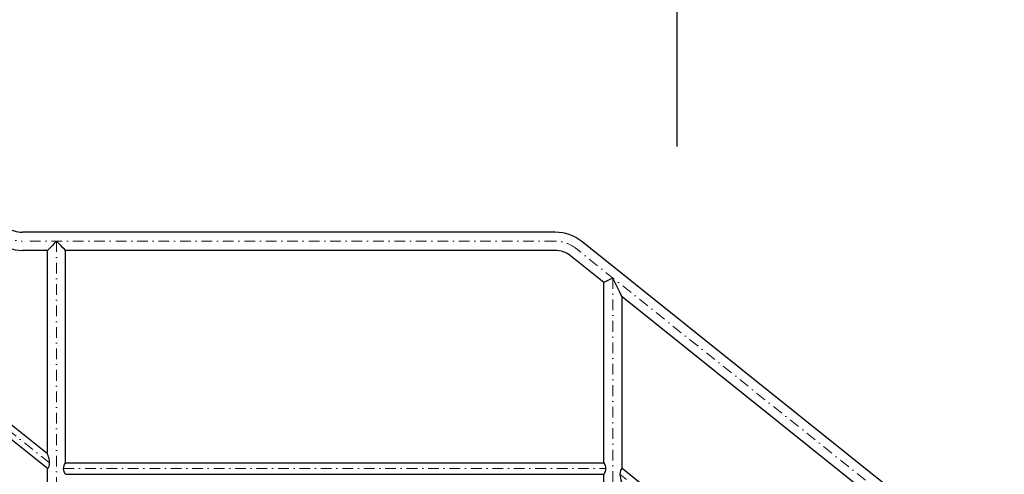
# Model space of a CAD drawing. Header units: millimetres. Extents: x -6179 to 18141, y -8419 to 8561.
# Tile 562 of 579: x 1393 to 3694, y 4202 to 5264. Entities that reach past the tile are written whole.
import ezdxf

# ---------------------------------------------------------------- set-up
doc = ezdxf.new("R2010")
doc.units = ezdxf.units.MM
doc.linetypes.add('DASHDOT', pattern=[1, 0.5, -0.25, 0, -0.25])
for name, color, linetype, lineweight in [('Bemaßung', 7, 'Continuous', 9), ('Dübel', 7, 'Continuous', 9), ('Geländer', 7, 'Continuous', 25)]:
    doc.layers.add(name, color=color, linetype=linetype, lineweight=lineweight)
doc.layers.add('POL_Bema', color=7, linetype='Continuous')
doc.dimstyles.new('DIN', dxfattribs={"dimtxt": 2.5, "dimasz": 2.5, "dimexe": 1.25, "dimexo": 0.625, "dimtad": 1, "dimtih": 1, "dimdec": 4, "dimdsep": 46, "dimlunit": 6, "dimtxsty": 'Standard', "dimcen": 2.5, "dimadec": 0, "dimazin": 0, "dimtfac": 1, "dimtdec": 4, "dimtmove": 0, "dimatfit": 3, "dimfxl": 0, "dimtvp": 1, "dimtolj": 1, "dimtzin": 0, "dimarcsym": 0})

# ---------------------------------------------------------------- blocks, each defined once
blk = doc.blocks.new('_Oblique')
at = {"layer": 'POL_Bema', "color": 0, "lineweight": -2}
blk.add_line((-0.5, -0.5), (0.5, 0.5), dxfattribs=at)
blk = doc.blocks.new('*D47')
at = {"layer": 'Bemaßung', "color": 0, "lineweight": -2}
for p, q in [((1359.4, 4967.2), (1359.4, 5978.7)), ((2929.4, 4967.2), (2929.4, 5978.7)), ((2929.4, 5928.7), (1359.4, 5928.7))]:
    blk.add_line(p, q, dxfattribs=at)
at = {"layer": 'DEFPOINTS', "color": 0}
for p in [(1359.4, 5928.7), (1359.4, 3667.2), (2929.4, 3667.2)]:
    blk.add_point(p, dxfattribs=at)
at = {"layer": 'Bemaßung', "color": 0, "lineweight": -2, "xscale": 50, "yscale": 50, "zscale": 50, "rotation": 180}
blk.add_blockref('_Oblique', (1359.4, 5928.7), dxfattribs=at)
at = {"layer": 'Bemaßung', "color": 0, "lineweight": -2, "xscale": 50, "yscale": 50, "zscale": 50}
blk.add_blockref('_Oblique', (2929.4, 5928.7), dxfattribs=at)
at = {"layer": 'Bemaßung', "color": 0, "insert": (2144.4, 6028.7), "char_height": 100, "attachment_point": 5}
blk.add_mtext('\\A1;157', dxfattribs=at)
blk = doc.blocks.new('*D48')
at = {"layer": 'Bemaßung', "color": 0, "lineweight": -2}
for p, q in [((2929.4, 4967.2), (2929.4, 5978.7)), ((6679.4, 1967.2), (6679.4, 5978.7)), ((6679.4, 5928.7), (2929.4, 5928.7))]:
    blk.add_line(p, q, dxfattribs=at)
at = {"layer": 'DEFPOINTS', "color": 0}
for p in [(2929.4, 5928.7), (2929.4, 3667.2), (6679.4, 667.2)]:
    blk.add_point(p, dxfattribs=at)
at = {"layer": 'Bemaßung', "color": 0, "lineweight": -2, "xscale": 50, "yscale": 50, "zscale": 50, "rotation": 180}
blk.add_blockref('_Oblique', (2929.4, 5928.7), dxfattribs=at)
at = {"layer": 'Bemaßung', "color": 0, "lineweight": -2, "xscale": 50, "yscale": 50, "zscale": 50}
blk.add_blockref('_Oblique', (6679.4, 5928.7), dxfattribs=at)
at = {"layer": 'Bemaßung', "color": 0, "char_height": 100, "attachment_point": 5}
for s, insert in [('\\A1;X  (MAX. 18 STEPS) ', (4804.4, 6028.7)), ('\\A1;(MAX. 18 TRITTSTUFEN)', (4804.4, 5828.7))]:
    blk.add_mtext(s, dxfattribs=dict(at, insert=insert))

msp = doc.modelspace()

# ---------------------------------------------------------------- linework, layer by layer
at = {"layer": 'Dübel', "linetype": 'DASHDOT', "lineweight": 9, "ltscale": 50}
for p, q in [((1462.95586, 4228.31998), (195.80194, 5242.04311)), ((2644.54796, 4746.007), (1399.58551, 4746.007)), ((1479.38052, 4746.007), (1479.38052, 3797.452)), ((6890.20649, 1371.39698), (2693.33664, 4728.89285)), ((2779.38052, 4660.05775), (2779.38052, 3675.207)), ((1495.7821, 4215.18025), (2762.97894, 4215.18025)), ((4062.95586, 3188.3084), (2795.80194, 4202.03154))]:
    msp.add_line(p, q, dxfattribs=at)
for centre, start, end in [((1399.33996, 4824.107), 231.34019175, 270), ((2644.54796, 4667.907), 51.34019175, 90)]:
    msp.add_arc(centre, 78.1, start, end, dxfattribs=at)
at = {"layer": 'Geländer'}
for p, q in [((1458.18052, 4249.36466), (200.58052, 5255.44466)), ((1458.18052, 4214.91585), (200.58052, 5220.99585)), ((2644.30241, 4767.207), (1399.58551, 4767.207)), ((6903.45002, 1387.95139), (2706.77192, 4745.29388)), ((1458.18052, 4724.807), (1399.58551, 4724.807)), ((1458.18052, 4249.36466), (1458.18052, 4724.807)), ((2644.30241, 4724.807), (1500.58052, 4724.807)), ((1500.58052, 4228.63025), (1500.58052, 4724.807)), ((2758.18052, 4649.86851), (2680.28485, 4712.18504)), ((2758.18052, 4228.63025), (2758.18052, 4649.86851)), ((4058.18052, 3609.86851), (2800.58052, 4615.94851)), ((2800.58052, 4215.43308), (2800.58052, 4615.94851)), ((1458.18052, 3814.412), (1458.18052, 4214.91585)), ((1500.58052, 4228.63025), (2758.18052, 4228.63025)), ((4058.18052, 3209.35308), (2800.58052, 4215.43308)), ((1500.58052, 4201.73025), (2758.18052, 4201.73025)), ((2758.18052, 3675.207), (2758.18052, 4201.73025))]:
    msp.add_line(p, q, dxfattribs=at)
for points in [[(1500.58052, 4724.807), (1499.85815, 4725.52937), (1497.74026, 4727.64726), (1494.37118, 4731.01633), (1489.98052, 4735.407), (1484.86748, 4740.52003), (1479.38052, 4746.007), (1473.89356, 4740.52003), (1468.78052, 4735.407), (1464.38986, 4731.01633), (1461.02078, 4727.64726), (1458.90289, 4725.52937), (1458.18052, 4724.807)], [(2800.58052, 4615.94851), (2799.85815, 4617.45149), (2797.74026, 4621.85802), (2794.37118, 4628.8678), (2789.98052, 4638.00313), (2784.86748, 4648.64144), (2779.38052, 4660.05775), (2773.89356, 4657.42058), (2768.78052, 4654.96313), (2764.38986, 4652.85287), (2761.02078, 4651.23361), (2758.90289, 4650.2157), (2758.18052, 4649.86851)], [(1458.18052, 4214.91585), (1458.58722, 4215.17739), (1459.55598, 4216.12311), (1460.7528, 4217.90293), (1461.87635, 4220.57138), (1462.66995, 4224.0907), (1462.95586, 4228.31998), (1462.66995, 4233.00671), (1461.87635, 4237.79579), (1460.7528, 4242.26192), (1459.55598, 4245.95665), (1458.58722, 4248.45239), (1458.18052, 4249.36466)], [(1500.58052, 4201.73025), (1500.30722, 4202.18855), (1499.50007, 4203.53221), (1498.34198, 4205.66967), (1497.10834, 4208.45525), (1496.14776, 4211.69914), (1495.7821, 4215.18025), (1496.14776, 4218.66137), (1497.10834, 4221.90525), (1498.34198, 4224.69084), (1499.50007, 4226.82829), (1500.30722, 4228.17195), (1500.58052, 4228.63025)], [(2758.18052, 4201.73025), (2758.45381, 4202.18855), (2759.26097, 4203.53221), (2760.41906, 4205.66967), (2761.65269, 4208.45525), (2762.61327, 4211.69914), (2762.97894, 4215.18025), (2762.61327, 4218.66137), (2761.65269, 4221.90525), (2760.41906, 4224.69084), (2759.26097, 4226.82829), (2758.45381, 4228.17195), (2758.18052, 4228.63025)], [(2800.58052, 4215.43308), (2800.17382, 4215.17154), (2799.20506, 4214.22582), (2798.00824, 4212.446), (2796.88469, 4209.77755), (2796.09109, 4206.25823), (2795.80518, 4202.0788), (2796.09109, 4197.34222), (2796.88469, 4192.55314), (2798.00824, 4188.08701), (2799.20506, 4184.39228), (2800.17382, 4181.89654), (2800.58052, 4180.98428)]]:
    msp.add_lwpolyline(points, dxfattribs=at)
for centre, radius, start, end in [((1399.58551, 4824.807), 57.6, 231.34019175, 270), ((2644.30241, 4667.207), 100, 51.34019175, 90), ((1399.58551, 4824.807), 100, 231.34019175, 270), ((2644.30241, 4667.207), 57.6, 51.34019175, 90)]:
    msp.add_arc(centre, radius, start, end, dxfattribs=at)

# ---------------------------------------------------------------- dimensions: what is measured, and where the dimension line sits
at = {"layer": 'Bemaßung'}
for base, p1, p2, text, picture, middle in [((2929.38052, 5928.69125), (6679.38052, 667.207), (2929.38052, 3667.207), 'X  (MAX. 18 STEPS) \\X (MAX. 18 TRITTSTUFEN)', '*D48', (4804.38052, 5928.69125)), ((1359.38052, 5928.69125), (2929.38052, 3667.207), (1359.38052, 3667.207), '157', '*D47', (2144.38052, 6028.69125))]:
    dim = msp.add_linear_dim(base=base, p1=p1, p2=p2, text=text, dimstyle='DIN', override={"dimscale": 100, "dimtxt": 1, "dimasz": 0.5, "dimexe": 0.5, "dimexo": 13, "dimgap": 0.5, "dimtih": 0, "dimdec": 2, "dimblk1": 'Oblique', "dimblk2": 'Oblique', "dimsah": 1, "dimtmove": 2}, dxfattribs=at)
    dim.commit()
    dim.dimension.update_dxf_attribs({"geometry": picture, "text_midpoint": middle})

doc.saveas('drawing.dxf')
